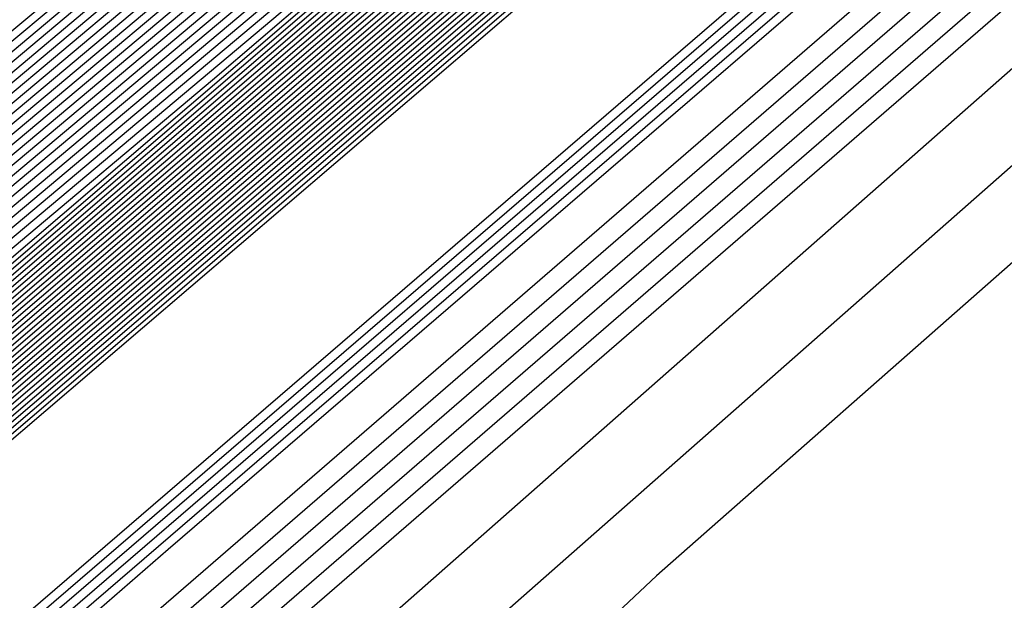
# Model space of a CAD drawing. Extents: x 3249832 to 3255657, y 13789405 to 13793316.
# Tile 752 of 1056: x 3253207.246 to 3253207.647, y 13791255.989 to 13791256.226. Entities that reach past the tile are written whole.
import ezdxf

# ---------------------------------------------------------------- set-up
doc = ezdxf.new("R2010")
doc.units = 0
doc.header["$LTSCALE"] = 100
doc.header["$MEASUREMENT"] = 0
for name, color, linetype in [('GRATIO_03231_CON', 1, 'CONTINUOUS'), ('GRATIO_0323_ICON', 1, 'CONTINUOUS'), ('TARGETS_EAST', 7, 'CONTINUOUS')]:
    doc.layers.add(name, color=color, linetype=linetype)

# ---------------------------------------------------------------- blocks, each defined once
blk = doc.blocks.new('Gratio_032316_contours')
at = {"layer": 'GRATIO_03231_CON', "color": 5, "linetype": 'Continuous', "flags": 128}
for points in [[(3253294.02117, 13791331.04278), (3253275.51252, 13791314.84857), (3253259.74641, 13791301.11971), (3253250.90118, 13791293.4869), (3253247.60749, 13791290.71421), (3253247.10911, 13791290.34906), (3253246.71171, 13791290.01217), (3253243.96878, 13791287.61762), (3253236.49572, 13791281.15281), (3253223.09361, 13791269.61112), (3253207.30623, 13791256.00981), (3253193.86302, 13791244.37213), (3253186.31196, 13791237.71784), (3253183.47503, 13791235.05279)], [(3253293.83167, 13791330.88045), (3253275.39736, 13791314.75135), (3253259.6945, 13791301.07777), (3253250.88464, 13791293.47583), (3253247.60402, 13791290.71447), (3253247.10757, 13791290.35085), (3253246.69656, 13791290.00204), (3253243.85762, 13791287.52479), (3253236.12374, 13791280.8358), (3253222.25472, 13791268.89288), (3253205.91767, 13791254.81834), (3253192.00653, 13791242.77561), (3253184.19264, 13791235.88971), (3253181.25697, 13791233.1319)], [(3253293.64218, 13791330.71812), (3253275.28219, 13791314.65413), (3253259.64258, 13791301.03582), (3253250.8681, 13791293.46475), (3253247.60055, 13791290.71473), (3253247.10604, 13791290.35265), (3253246.68141, 13791289.99191), (3253243.74646, 13791287.43197), (3253235.75176, 13791280.51879), (3253221.41583, 13791268.17464), (3253204.52912, 13791253.62687), (3253190.15004, 13791241.1791), (3253182.07332, 13791234.06158)], [(3253293.45268, 13791330.55578), (3253275.16702, 13791314.55691), (3253259.59067, 13791300.99388), (3253250.85155, 13791293.45368), (3253247.59708, 13791290.71499), (3253247.10451, 13791290.35445), (3253246.66626, 13791289.98178), (3253243.6353, 13791287.33914), (3253235.37978, 13791280.20179), (3253220.57694, 13791267.4564), (3253203.14057, 13791252.4354), (3253188.29355, 13791239.58258), (3253179.954, 13791232.23346)], [(3253308.44452, 13791343.76579), (3253293.07368, 13791330.23112), (3253274.93669, 13791314.36246), (3253259.48684, 13791300.90999), (3253250.81847, 13791293.43152), (3253247.59013, 13791290.71551), (3253247.10144, 13791290.35804), (3253246.63595, 13791289.96152), (3253243.41298, 13791287.15349), (3253234.63582, 13791279.56777), (3253218.89917, 13791266.01993), (3253200.36346, 13791250.05246), (3253184.58057, 13791236.38955), (3253175.71733, 13791228.58423), (3253172.40047, 13791225.5046), (3253171.87167, 13791224.84758), (3253171.83099, 13791224.68776), (3253171.81192, 13791224.61054), (3253171.80631, 13791224.57903), (3253171.80709, 13791224.56196), (3253171.81141, 13791224.55077), (3253171.8175, 13791224.5425)], [(3253308.192, 13791343.54795), (3253292.88418, 13791330.06879), (3253274.82152, 13791314.26524), (3253259.43492, 13791300.86805), (3253250.80192, 13791293.42045), (3253247.58666, 13791290.71576), (3253247.09991, 13791290.35984), (3253246.63023, 13791289.95949), (3253243.37731, 13791287.12548), (3253234.5186, 13791279.46953), (3253219.10173, 13791266.20888), (3253203.65505, 13791252.98282), (3253196.57706, 13791247.03615)], [(3253307.93948, 13791343.33011), (3253292.69468, 13791329.90645), (3253274.70635, 13791314.16802), (3253259.38301, 13791300.82611), (3253250.78538, 13791293.40937), (3253247.58319, 13791290.71602), (3253247.09838, 13791290.36164), (3253246.63006, 13791289.96223), (3253243.38596, 13791287.13554), (3253234.55099, 13791279.49977), (3253219.17525, 13791266.27429), (3253203.76972, 13791253.08339), (3253196.71057, 13791247.15255)], [(3253307.68696, 13791343.11228), (3253292.50518, 13791329.74412), (3253274.59119, 13791314.0708), (3253259.33109, 13791300.78416), (3253250.76884, 13791293.3983), (3253247.57972, 13791290.71628), (3253247.09685, 13791290.36343), (3253246.62988, 13791289.96496), (3253243.39462, 13791287.1456), (3253234.58339, 13791279.53), (3253219.24877, 13791266.33971), (3253203.88439, 13791253.18397), (3253196.84408, 13791247.26894)], [(3253307.18192, 13791342.67661), (3253292.12619, 13791329.41946), (3253274.36086, 13791313.87636), (3253259.22726, 13791300.70028), (3253250.73575, 13791293.37615), (3253247.57277, 13791290.7168), (3253247.09378, 13791290.36703), (3253246.62953, 13791289.97042), (3253243.41193, 13791287.16573), (3253234.64818, 13791279.59048), (3253219.39582, 13791266.47055), (3253204.11372, 13791253.38512), (3253197.11109, 13791247.50173)], [(3253306.9294, 13791342.45877), (3253291.93669, 13791329.25712), (3253274.24569, 13791313.77914), (3253259.17535, 13791300.65833), (3253250.71921, 13791293.36507), (3253247.5693, 13791290.71706), (3253247.09225, 13791290.36882), (3253246.62935, 13791289.97315), (3253243.42058, 13791287.17579), (3253234.68057, 13791279.62072), (3253219.46933, 13791266.53596), (3253204.22838, 13791253.4857), (3253197.2446, 13791247.61813)], [(3253306.67688, 13791342.24094), (3253291.74719, 13791329.09479), (3253274.13052, 13791313.68192), (3253259.12343, 13791300.61639), (3253250.70267, 13791293.354), (3253247.56583, 13791290.71731), (3253247.09072, 13791290.37062), (3253246.62918, 13791289.97588), (3253243.42924, 13791287.18585), (3253234.71297, 13791279.65096), (3253219.54285, 13791266.60138), (3253204.34305, 13791253.58627), (3253197.37811, 13791247.73453)], [(3253306.42436, 13791342.0231), (3253291.55769, 13791328.93246), (3253274.01535, 13791313.58469), (3253259.07151, 13791300.57445), (3253250.68613, 13791293.34292), (3253247.56236, 13791290.71757), (3253247.08919, 13791290.37242), (3253246.629, 13791289.97862), (3253243.43789, 13791287.19591), (3253234.74536, 13791279.68119), (3253219.61637, 13791266.6668), (3253204.45771, 13791253.68685), (3253197.51162, 13791247.85092)], [(3253305.91932, 13791341.58743), (3253291.17869, 13791328.60779), (3253273.78502, 13791313.39025), (3253258.96768, 13791300.49056), (3253250.65304, 13791293.32077), (3253247.55541, 13791290.71809), (3253247.08612, 13791290.37601), (3253246.62865, 13791289.98408), (3253243.4552, 13791287.21604), (3253234.81015, 13791279.74167), (3253219.76341, 13791266.79763), (3253204.68704, 13791253.888), (3253197.77863, 13791248.08372)], [(3253305.6668, 13791341.36959), (3253290.98919, 13791328.44546), (3253273.66985, 13791313.29303), (3253258.91577, 13791300.44861), (3253250.6365, 13791293.30969), (3253247.55194, 13791290.71835), (3253247.08459, 13791290.37781), (3253246.62848, 13791289.98681), (3253243.46386, 13791287.2261), (3253234.84255, 13791279.77191), (3253219.83693, 13791266.86305), (3253204.80171, 13791253.98858), (3253197.91214, 13791248.20012)], [(3253305.41428, 13791341.15176), (3253290.79969, 13791328.28313), (3253273.55469, 13791313.19581), (3253258.86385, 13791300.40667), (3253250.61995, 13791293.29862), (3253247.54847, 13791290.71861), (3253247.08306, 13791290.3796), (3253246.6283, 13791289.98954), (3253243.47251, 13791287.23616), (3253234.87494, 13791279.80214), (3253219.91045, 13791266.92847), (3253204.91637, 13791254.08915), (3253198.04565, 13791248.31651)], [(3253305.16176, 13791340.93392), (3253290.6102, 13791328.1208), (3253273.43952, 13791313.09859), (3253258.81194, 13791300.36473), (3253250.60341, 13791293.28754), (3253247.545, 13791290.71886), (3253247.08152, 13791290.3814), (3253246.62812, 13791289.99227), (3253243.48117, 13791287.24622), (3253234.90734, 13791279.83238), (3253219.98397, 13791266.99388), (3253205.03104, 13791254.18973), (3253198.17916, 13791248.43291)], [(3253304.65672, 13791340.49825), (3253290.2312, 13791327.79613), (3253273.20919, 13791312.90414), (3253258.70811, 13791300.28084), (3253250.57033, 13791293.26539), (3253247.53805, 13791290.71938), (3253247.07846, 13791290.385), (3253246.62777, 13791289.99774), (3253243.49848, 13791287.26634), (3253234.97213, 13791279.89286), (3253220.13101, 13791267.12472), (3253205.26037, 13791254.39088), (3253198.44617, 13791248.6657)], [(3253304.4042, 13791340.28041), (3253290.0417, 13791327.6338), (3253273.09402, 13791312.80692), (3253258.65619, 13791300.2389), (3253250.55378, 13791293.25432), (3253247.53458, 13791290.71964), (3253247.07693, 13791290.38679), (3253246.6276, 13791290.00047), (3253243.50713, 13791287.2764), (3253235.00453, 13791279.9231), (3253220.20453, 13791267.19013), (3253205.37503, 13791254.49146), (3253198.57968, 13791248.7821)], [(3253304.15168, 13791340.06258), (3253289.8522, 13791327.47147), (3253272.97886, 13791312.7097), (3253258.60428, 13791300.19695), (3253250.53724, 13791293.24324), (3253247.53111, 13791290.7199), (3253247.07539, 13791290.38859), (3253246.62742, 13791290.0032), (3253243.51579, 13791287.28647), (3253235.03692, 13791279.95333), (3253220.27805, 13791267.25555), (3253205.4897, 13791254.59203), (3253198.71319, 13791248.8985)], [(3253303.89916, 13791339.84474), (3253289.6627, 13791327.30914), (3253272.86369, 13791312.61248), (3253258.55236, 13791300.15501), (3253250.5207, 13791293.23216), (3253247.52764, 13791290.72015), (3253247.07386, 13791290.39039), (3253246.62724, 13791290.00593), (3253243.52444, 13791287.29653), (3253235.06932, 13791279.98357), (3253220.35157, 13791267.32097), (3253205.60436, 13791254.69261), (3253198.8467, 13791249.01489)], [(3253303.39412, 13791339.40907), (3253289.2837, 13791326.98447), (3253272.63335, 13791312.41804), (3253258.44853, 13791300.07112), (3253250.48761, 13791293.21001), (3253247.52069, 13791290.72067), (3253247.0708, 13791290.39398), (3253246.62689, 13791290.0114), (3253243.54175, 13791287.31665), (3253235.13411, 13791280.04405), (3253220.49861, 13791267.4518), (3253205.83369, 13791254.89376), (3253199.11371, 13791249.24769)], [(3253303.1416, 13791339.19123), (3253289.09421, 13791326.82214), (3253272.51819, 13791312.32081), (3253258.39661, 13791300.02918), (3253250.47107, 13791293.19894), (3253247.51722, 13791290.72093), (3253247.06927, 13791290.39578), (3253246.62672, 13791290.01413), (3253243.55041, 13791287.32671), (3253235.1665, 13791280.07429), (3253220.57213, 13791267.51722), (3253205.94836, 13791254.99434), (3253199.24722, 13791249.36409)], [(3253302.88908, 13791338.9734), (3253288.90471, 13791326.65981), (3253272.40302, 13791312.22359), (3253258.3447, 13791299.98724), (3253250.45453, 13791293.18786), (3253247.51375, 13791290.72119), (3253247.06773, 13791290.39757), (3253246.62654, 13791290.01686), (3253243.55907, 13791287.33677), (3253235.1989, 13791280.10452), (3253220.64565, 13791267.58263), (3253206.06302, 13791255.09491), (3253199.38073, 13791249.48048)], [(3253302.63656, 13791338.75556), (3253288.71521, 13791326.49747), (3253272.28786, 13791312.12637), (3253258.29278, 13791299.94529), (3253250.43798, 13791293.17679), (3253247.51028, 13791290.72145), (3253247.0662, 13791290.39937), (3253246.62637, 13791290.01959), (3253243.56772, 13791287.34683), (3253235.23129, 13791280.13476), (3253220.71917, 13791267.64805), (3253206.17769, 13791255.19549), (3253199.51423, 13791249.59688)], [(3253302.13153, 13791338.31989), (3253288.33621, 13791326.17281), (3253272.05752, 13791311.93193), (3253258.18895, 13791299.8614), (3253250.4049, 13791293.15464), (3253247.50334, 13791290.72196), (3253247.06314, 13791290.40297), (3253246.62601, 13791290.02505), (3253243.58503, 13791287.36696), (3253235.29608, 13791280.19524), (3253220.86621, 13791267.77889), (3253206.40702, 13791255.39664), (3253199.78125, 13791249.82967)], [(3253301.879, 13791338.10206), (3253288.14671, 13791326.01048), (3253271.94236, 13791311.83471), (3253258.13704, 13791299.81946), (3253250.38836, 13791293.14356), (3253247.49986, 13791290.72222), (3253247.0616, 13791290.40476), (3253246.62584, 13791290.02779), (3253243.59369, 13791287.37702), (3253235.32848, 13791280.22547), (3253220.93973, 13791267.8443), (3253206.52168, 13791255.49722), (3253199.91476, 13791249.94607)], [(3253301.62648, 13791337.88422), (3253287.95721, 13791325.84815), (3253271.82719, 13791311.73748), (3253258.08512, 13791299.77752), (3253250.37181, 13791293.13248), (3253247.49639, 13791290.72248), (3253247.06007, 13791290.40656), (3253246.62566, 13791290.03052), (3253243.60234, 13791287.38708), (3253235.36087, 13791280.25571), (3253221.01325, 13791267.90972), (3253206.63635, 13791255.59779), (3253200.04827, 13791250.06247)], [(3253301.37397, 13791337.66638), (3253287.76771, 13791325.68581), (3253271.71202, 13791311.64027), (3253258.03321, 13791299.73557), (3253250.35527, 13791293.12141), (3253247.49292, 13791290.72274), (3253247.05854, 13791290.40836), (3253246.62549, 13791290.03325), (3253243.611, 13791287.39714), (3253235.39327, 13791280.28595), (3253221.08677, 13791267.97514), (3253206.75101, 13791255.69837), (3253200.18178, 13791250.17887)], [(3253300.86893, 13791337.23071), (3253287.38872, 13791325.36115), (3253271.48169, 13791311.44582), (3253257.92938, 13791299.65169), (3253250.32219, 13791293.09926), (3253247.48598, 13791290.72325), (3253247.05547, 13791290.41195), (3253246.62514, 13791290.03871), (3253243.62831, 13791287.41727), (3253235.45806, 13791280.34643), (3253221.23381, 13791268.10597), (3253206.98034, 13791255.89952), (3253200.44879, 13791250.41166)], [(3253300.61641, 13791337.01288), (3253287.19922, 13791325.19882), (3253271.36652, 13791311.3486), (3253257.87746, 13791299.60974), (3253250.30564, 13791293.08818), (3253247.4825, 13791290.72351), (3253247.05394, 13791290.41375), (3253246.62496, 13791290.04144), (3253243.63696, 13791287.42733), (3253235.49045, 13791280.37666), (3253221.30733, 13791268.17139), (3253207.09501, 13791256.0001), (3253200.5823, 13791250.52806)], [(3253300.36389, 13791336.79504), (3253287.00972, 13791325.03648), (3253271.25136, 13791311.25138), (3253257.82555, 13791299.5678), (3253250.2891, 13791293.07711), (3253247.47903, 13791290.72377), (3253247.05241, 13791290.41554), (3253246.62478, 13791290.04418), (3253243.64562, 13791287.43739), (3253235.52285, 13791280.4069), (3253221.38085, 13791268.2368), (3253207.20967, 13791256.10068), (3253200.71581, 13791250.64445)], [(3253300.11137, 13791336.57721), (3253286.82022, 13791324.87415), (3253271.13619, 13791311.15416), (3253257.77363, 13791299.52586), (3253250.27256, 13791293.06603), (3253247.47556, 13791290.72403), (3253247.05088, 13791290.41734), (3253246.62461, 13791290.04691), (3253243.65427, 13791287.44745), (3253235.55525, 13791280.43714), (3253221.45437, 13791268.30222), (3253207.32434, 13791256.20125), (3253200.84931, 13791250.76085)], [(3253299.60633, 13791336.14153), (3253286.44122, 13791324.54949), (3253270.90586, 13791310.95971), (3253257.6698, 13791299.44197), (3253250.23947, 13791293.04388), (3253247.46862, 13791290.72454), (3253247.04781, 13791290.42093), (3253246.62426, 13791290.05237), (3253243.67158, 13791287.46757), (3253235.62004, 13791280.49761), (3253221.60141, 13791268.43306), (3253207.55367, 13791256.4024), (3253201.11633, 13791250.99364)], [(3253299.35381, 13791335.9237), (3253286.25172, 13791324.38716), (3253270.79069, 13791310.86249), (3253257.61789, 13791299.40003), (3253250.22293, 13791293.0328), (3253247.46514, 13791290.7248), (3253247.04628, 13791290.42273), (3253246.62408, 13791290.0551), (3253243.68024, 13791287.47763), (3253235.65243, 13791280.52785), (3253221.67493, 13791268.49847), (3253207.66834, 13791256.50298), (3253201.24984, 13791251.11004)], [(3253299.10129, 13791335.70586), (3253286.06223, 13791324.22482), (3253270.67552, 13791310.76527), (3253257.56597, 13791299.35808), (3253250.20639, 13791293.02173), (3253247.46167, 13791290.72506), (3253247.04475, 13791290.42453), (3253246.62391, 13791290.05783), (3253243.68889, 13791287.4877), (3253235.68483, 13791280.55809), (3253221.74845, 13791268.56389), (3253207.783, 13791256.60355), (3253201.38335, 13791251.22644)], [(3253298.84877, 13791335.48803), (3253285.87273, 13791324.06249), (3253270.56035, 13791310.66805), (3253257.51405, 13791299.31614), (3253250.18984, 13791293.01065), (3253247.4582, 13791290.72532), (3253247.04322, 13791290.42633), (3253246.62373, 13791290.06056), (3253243.69755, 13791287.49776), (3253235.71722, 13791280.58833), (3253221.82197, 13791268.62931), (3253207.89767, 13791256.70413), (3253201.51686, 13791251.34284)], [(3253298.34373, 13791335.05235), (3253285.49373, 13791323.73782), (3253270.33006, 13791310.47357), (3253257.41034, 13791299.23211), (3253250.15702, 13791292.9882), (3253247.45165, 13791290.72536), (3253247.04061, 13791290.42937), (3253246.62378, 13791290.06555), (3253243.71512, 13791287.51757), (3253235.78213, 13791280.64867), (3253221.96904, 13791268.7601), (3253208.127, 13791256.90528), (3253201.78387, 13791251.57563)], [(3253298.09121, 13791334.83452), (3253285.30424, 13791323.57548), (3253270.21493, 13791310.37629), (3253257.35856, 13791299.19), (3253250.14077, 13791292.97675), (3253247.44864, 13791290.72505), (3253247.03961, 13791290.4305), (3253246.62406, 13791290.06771), (3253243.72406, 13791287.52727), (3253235.81466, 13791280.67874), (3253222.0426, 13791268.82547), (3253208.24167, 13791257.00585), (3253201.91738, 13791251.69203)], [(3253297.83869, 13791334.61668), (3253285.11475, 13791323.41314), (3253270.09981, 13791310.27902), (3253257.30679, 13791299.14788), (3253250.12455, 13791292.96527), (3253247.44567, 13791290.72468), (3253247.03867, 13791290.43158), (3253246.62439, 13791290.06982), (3253243.73305, 13791287.53693), (3253235.8472, 13791280.70879), (3253222.11616, 13791268.89083), (3253208.35634, 13791257.10642), (3253202.05089, 13791251.80842)], [(3253222.18973, 13791268.9562), (3253208.47101, 13791257.20698), (3253202.18439, 13791251.92482), (3253202.18439, 13791251.92482), (3253208.30778, 13791257.39414), (3253221.8874, 13791269.30278)], [(3253222.33685, 13791269.08692), (3253208.70035, 13791257.40813), (3253202.45141, 13791252.15761), (3253202.45141, 13791252.15761), (3253208.5381, 13791257.59416), (3253222.03635, 13791269.43142)], [(3253222.41042, 13791269.15229), (3253208.81502, 13791257.50869), (3253202.58492, 13791252.27401), (3253202.58492, 13791252.27401), (3253208.65326, 13791257.69417), (3253222.11082, 13791269.49575)], [(3253222.48398, 13791269.21765), (3253208.92969, 13791257.60926), (3253202.71843, 13791252.39041), (3253202.71843, 13791252.39041), (3253208.76842, 13791257.79418), (3253222.18529, 13791269.56007)], [(3253222.55754, 13791269.28301), (3253209.04436, 13791257.70983), (3253202.85194, 13791252.50681), (3253202.85193, 13791252.50681), (3253208.88358, 13791257.89419), (3253222.25977, 13791269.62439)], [(3253222.70467, 13791269.41374), (3253209.2737, 13791257.91097), (3253203.11895, 13791252.7396), (3253203.11895, 13791252.7396), (3253209.1139, 13791258.0942), (3253222.40871, 13791269.75304)], [(3253222.77823, 13791269.4791), (3253209.38837, 13791258.01154), (3253203.25246, 13791252.856), (3253203.25246, 13791252.856), (3253209.22906, 13791258.19421), (3253222.48319, 13791269.81736)], [(3253222.8518, 13791269.54447), (3253209.50304, 13791258.11211), (3253203.38597, 13791252.97239), (3253203.38597, 13791252.97239), (3253209.34422, 13791258.29422), (3253222.55766, 13791269.88168)], [(3253222.92536, 13791269.60983), (3253209.61771, 13791258.21268), (3253203.51947, 13791253.08879), (3253203.51947, 13791253.08879), (3253209.45938, 13791258.39423), (3253222.63214, 13791269.946)]]:
    blk.add_lwpolyline(points, dxfattribs=at)
at = {"layer": 'GRATIO_03231_CON', "color": 1, "linetype": 'Continuous', "flags": 128}
for points in [[(3253305.67252, 13791341.15943), (3253291.44112, 13791328.73289), (3253274.09304, 13791313.59512), (3253259.13586, 13791300.57928), (3253250.7226, 13791293.32407), (3253247.58798, 13791290.69058), (3253247.11217, 13791290.34546), (3253246.74202, 13791290.03243), (3253244.1911, 13791287.80327), (3253237.23968, 13791281.78682), (3253224.77139, 13791271.04759), (3253210.08333, 13791258.39275), (3253197.57601, 13791247.56516)], [(3253301.48161, 13791337.48281), (3253288.76214, 13791326.38505), (3253272.61894, 13791312.30302), (3253258.50087, 13791300.02092), (3253250.53561, 13791293.15728), (3253247.56601, 13791290.66808), (3253247.1137, 13791290.34367), (3253246.75717, 13791290.04256), (3253244.30226, 13791287.8961), (3253237.61166, 13791282.10383), (3253225.61027, 13791271.76582), (3253211.47189, 13791259.58422), (3253199.4325, 13791249.16167)], [(3253297.2907, 13791333.80618), (3253286.08317, 13791324.03722), (3253271.14483, 13791311.01092), (3253257.86588, 13791299.46255), (3253250.34863, 13791292.99048), (3253247.54404, 13791290.64559), (3253247.11524, 13791290.34187), (3253246.77232, 13791290.05269), (3253244.41342, 13791287.98892), (3253237.98364, 13791282.42084), (3253226.44916, 13791272.48406), (3253212.86044, 13791260.77569), (3253201.28899, 13791250.75819)], [(3253283.4042, 13791321.68939), (3253269.67074, 13791309.71882), (3253257.23089, 13791298.90419), (3253250.16164, 13791292.82369), (3253247.52207, 13791290.6231), (3253247.11677, 13791290.34007), (3253246.78748, 13791290.06281), (3253244.52458, 13791288.08175), (3253238.35562, 13791282.73785), (3253227.28805, 13791273.2023), (3253214.24899, 13791261.96716), (3253203.14548, 13791252.3547), (3253196.90856, 13791246.85849)], [(3253284.71798, 13791322.7763), (3253278.04625, 13791316.99372), (3253266.72253, 13791307.13463), (3253255.9609, 13791297.78746), (3253249.78767, 13791292.4901), (3253247.47813, 13791290.57812), (3253247.11983, 13791290.33648), (3253246.81778, 13791290.08307), (3253244.7469, 13791288.2674), (3253239.09958, 13791283.37186), (3253228.96583, 13791274.63877), (3253217.0261, 13791264.3501), (3253206.85846, 13791255.54773), (3253201.14719, 13791250.51475)], [(3253265.24844, 13791305.84253), (3253255.32591, 13791297.2291), (3253249.60069, 13791292.32331), (3253247.45616, 13791290.55562), (3253247.12136, 13791290.33468), (3253246.83293, 13791290.0932), (3253244.85806, 13791288.36023), (3253239.47156, 13791283.68887), (3253229.80472, 13791275.35701), (3253218.41465, 13791265.54157), (3253208.71495, 13791257.14425), (3253203.26651, 13791252.34288), (3253201.21954, 13791250.41992)], [(3253219.80321, 13791266.73304), (3253210.57144, 13791258.74076), (3253205.38583, 13791254.17101), (3253203.4376, 13791252.34081), (3253203.10639, 13791251.87832), (3253203.04337, 13791251.64335), (3253202.98577, 13791251.42247), (3253202.94238, 13791251.23391), (3253203.08126, 13791251.23357), (3253204.20773, 13791252.12802), (3253207.28638, 13791254.76146), (3253212.79514, 13791259.54974), (3253219.26508, 13791265.19521)], [(3253221.19176, 13791267.92451), (3253212.42793, 13791260.33728), (3253207.50515, 13791255.99914), (3253205.65567, 13791254.2617), (3253205.34124, 13791253.82265), (3253205.28141, 13791253.59959), (3253205.22674, 13791253.3899), (3253205.18554, 13791253.2109), (3253205.33755, 13791253.22823), (3253206.54802, 13791254.20083), (3253209.85361, 13791257.03597), (3253215.76882, 13791262.18177), (3253222.7194, 13791268.24964)]]:
    blk.add_lwpolyline(points, dxfattribs=at)
at = {"layer": 'GRATIO_0323_ICON', "color": 7, "linetype": 'Continuous', "flags": 128}
for points in [[(3253293.26318, 13791330.39345), (3253275.05185, 13791314.45969), (3253259.53875, 13791300.95194), (3253250.83501, 13791293.4426), (3253247.59361, 13791290.71525), (3253247.10298, 13791290.35624), (3253246.6511, 13791289.97165), (3253243.52414, 13791287.24631), (3253235.0078, 13791279.88478), (3253219.73806, 13791266.73817), (3253201.75202, 13791251.24392), (3253186.43706, 13791237.98607), (3253177.83468, 13791230.40533)], [(3253307.43444, 13791342.89444), (3253292.31568, 13791329.58179), (3253274.47602, 13791313.97358), (3253259.27918, 13791300.74222), (3253250.7523, 13791293.38722), (3253247.57625, 13791290.71654), (3253247.09531, 13791290.36523), (3253246.62971, 13791289.96769), (3253243.40327, 13791287.15567), (3253234.61578, 13791279.56024), (3253219.3223, 13791266.40513), (3253203.99905, 13791253.28454), (3253196.97759, 13791247.38534)], [(3253306.17184, 13791341.80526), (3253291.36819, 13791328.77013), (3253273.90019, 13791313.48747), (3253259.0196, 13791300.5325), (3253250.66958, 13791293.33184), (3253247.55889, 13791290.71783), (3253247.08765, 13791290.37421), (3253246.62883, 13791289.98135), (3253243.44655, 13791287.20597), (3253234.77776, 13791279.71143), (3253219.68989, 13791266.73221), (3253204.57238, 13791253.78743), (3253197.64512, 13791247.96732)], [(3253304.90924, 13791340.71608), (3253290.4207, 13791327.95847), (3253273.32436, 13791313.00136), (3253258.76002, 13791300.32278), (3253250.58687, 13791293.27647), (3253247.54153, 13791290.71912), (3253247.07999, 13791290.3832), (3253246.62795, 13791289.99501), (3253243.48982, 13791287.25628), (3253234.93973, 13791279.86262), (3253220.05749, 13791267.0593), (3253205.1457, 13791254.2903), (3253198.31267, 13791248.54931)], [(3253303.64664, 13791339.62691), (3253289.4732, 13791327.1468), (3253272.74852, 13791312.51526), (3253258.50045, 13791300.11307), (3253250.50416, 13791293.22109), (3253247.52417, 13791290.72041), (3253247.07233, 13791290.39218), (3253246.62707, 13791290.00866), (3253243.5331, 13791287.30659), (3253235.10171, 13791280.01381), (3253220.42509, 13791267.38638), (3253205.71903, 13791254.79319), (3253198.9802, 13791249.13129)], [(3253302.38404, 13791338.53773), (3253288.52571, 13791326.33514), (3253272.17269, 13791312.02915), (3253258.24087, 13791299.90335), (3253250.42144, 13791293.16571), (3253247.50681, 13791290.7217), (3253247.06467, 13791290.40117), (3253246.62619, 13791290.02232), (3253243.57638, 13791287.3569), (3253235.26369, 13791280.165), (3253220.79269, 13791267.71347), (3253206.29235, 13791255.29606), (3253199.64775, 13791249.71328)], [(3253301.12145, 13791337.44855), (3253287.57822, 13791325.52348), (3253271.59685, 13791311.54304), (3253257.98129, 13791299.69363), (3253250.33873, 13791293.11033), (3253247.48945, 13791290.723), (3253247.05701, 13791290.41015), (3253246.62531, 13791290.03598), (3253243.61965, 13791287.4072), (3253235.42566, 13791280.31619), (3253221.16029, 13791268.04055), (3253206.86568, 13791255.79895), (3253200.31528, 13791250.29526)], [(3253299.85885, 13791336.35937), (3253286.63072, 13791324.71182), (3253271.02102, 13791311.05694), (3253257.72172, 13791299.48391), (3253250.25601, 13791293.05496), (3253247.47209, 13791290.72429), (3253247.04935, 13791290.41914), (3253246.62443, 13791290.04964), (3253243.66293, 13791287.45751), (3253235.58764, 13791280.46738), (3253221.52789, 13791268.36764), (3253207.439, 13791256.30182), (3253200.98282, 13791250.87725)], [(3253298.59625, 13791335.27019), (3253285.68323, 13791323.90016), (3253270.44519, 13791310.57083), (3253257.46214, 13791299.2742), (3253250.1733, 13791292.99958), (3253247.45473, 13791290.72558), (3253247.04168, 13791290.42812), (3253246.62355, 13791290.0633), (3253243.7062, 13791287.50782), (3253235.74962, 13791280.61857), (3253221.89549, 13791268.69472), (3253208.01233, 13791256.80471), (3253201.65036, 13791251.45923)], [(3253222.26329, 13791269.02156), (3253208.58568, 13791257.30755), (3253202.3179, 13791252.04122), (3253202.3179, 13791252.04122), (3253208.42294, 13791257.49415), (3253221.96187, 13791269.36711)], [(3253222.63111, 13791269.34838), (3253209.15903, 13791257.8104), (3253202.98544, 13791252.6232), (3253202.98544, 13791252.6232), (3253208.99874, 13791257.99419), (3253222.33424, 13791269.68871)], [(3253294.80845, 13791332.00265), (3253282.84083, 13791321.46507), (3253268.71833, 13791309.11172), (3253256.68557, 13791298.6424), (3253249.92995, 13791292.82756), (3253247.41007, 13791290.72034), (3253247.02732, 13791290.44449), (3253246.62834, 13791290.09516), (3253243.84082, 13791287.65286), (3253236.2377, 13791281.06949), (3253222.99892, 13791269.67519), (3253209.73238, 13791258.31325), (3253203.65298, 13791253.20519), (3253203.65298, 13791253.20519), (3253209.57454, 13791258.49423), (3253222.70663, 13791270.0103), (3253235.85774, 13791281.50498), (3253243.7877, 13791288.42674), (3253249.0616, 13791293.01148), (3253256.19586, 13791299.19195), (3253268.24784, 13791309.62896), (3253282.43865, 13791321.89552), (3253294.53035, 13791332.29267)], [(3253288.90889, 13791326.45292), (3253280.72523, 13791319.34155), (3253268.19664, 13791308.42673), (3253256.59589, 13791298.34582), (3253249.97466, 13791292.6569), (3253247.5001, 13791290.60061), (3253247.1183, 13791290.33828), (3253246.80263, 13791290.07294), (3253244.63574, 13791288.17457), (3253238.7276, 13791283.05485), (3253228.12694, 13791273.92054), (3253215.63755, 13791263.15863), (3253205.00197, 13791253.95122), (3253199.02788, 13791248.68662)]]:
    blk.add_lwpolyline(points, dxfattribs=at)

msp = doc.modelspace()

# ---------------------------------------------------------------- block references
at = {"layer": 'TARGETS_EAST'}
msp.add_blockref('Gratio_032316_contours', (0, 0), dxfattribs=at)

doc.saveas('drawing.dxf')
